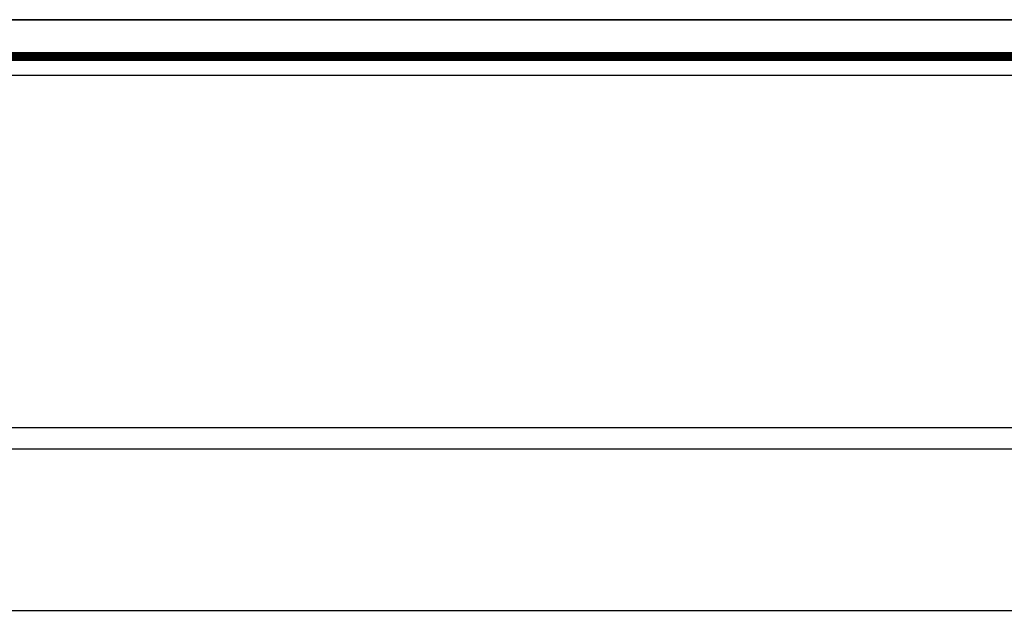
# Model space of a CAD drawing. Header units: metres. Extents: x 5.7 to 89.8, y 4 to 63.5.
# Tile 352 of 475: x 43.4 to 57.9, y 54.7 to 63.5. Entities that reach past the tile are written whole.
import ezdxf

# ---------------------------------------------------------------- set-up
doc = ezdxf.new("R2010")
doc.units = ezdxf.units.M
doc.header["$MEASUREMENT"] = 0
doc.layers.add('PDF17_KADR', color=7, linetype='Continuous')
doc.layers.add('PDF17_wall', color=7, linetype='Continuous')

msp = doc.modelspace()

# ---------------------------------------------------------------- linework, layer by layer
at = {"layer": 'PDF17_KADR', "lineweight": 25}
for points in [[(5.695, 4.013), (89.785, 4.013), (89.785, 63.476), (5.695, 63.476)], [(5.695, 63.476), (89.785, 63.476), (89.785, 4.013), (5.695, 4.013)], [(6.514, 4.832), (88.841, 4.832), (88.841, 62.657), (6.514, 62.657)]]:
    msp.add_lwpolyline(points, close=True, dxfattribs=at)
at = {"layer": 'PDF17_KADR', "lineweight": 0, "const_width": 0.135}
msp.add_lwpolyline([(6.235, 62.937), (6.235, 4.552), (89.111, 4.552), (89.111, 62.937)], close=True, dxfattribs=at)
at = {"layer": 'PDF17_wall', "lineweight": 25}
msp.add_lwpolyline([(65.63, 57.495), (65.63, 57.177), (25.189, 57.177), (23.86, 57.177), (23.86, 57.495)], close=True, dxfattribs=at)
msp.add_lwpolyline([(63.839, 54.808), (25.42, 54.808)], dxfattribs=at)

doc.saveas('drawing.dxf')
